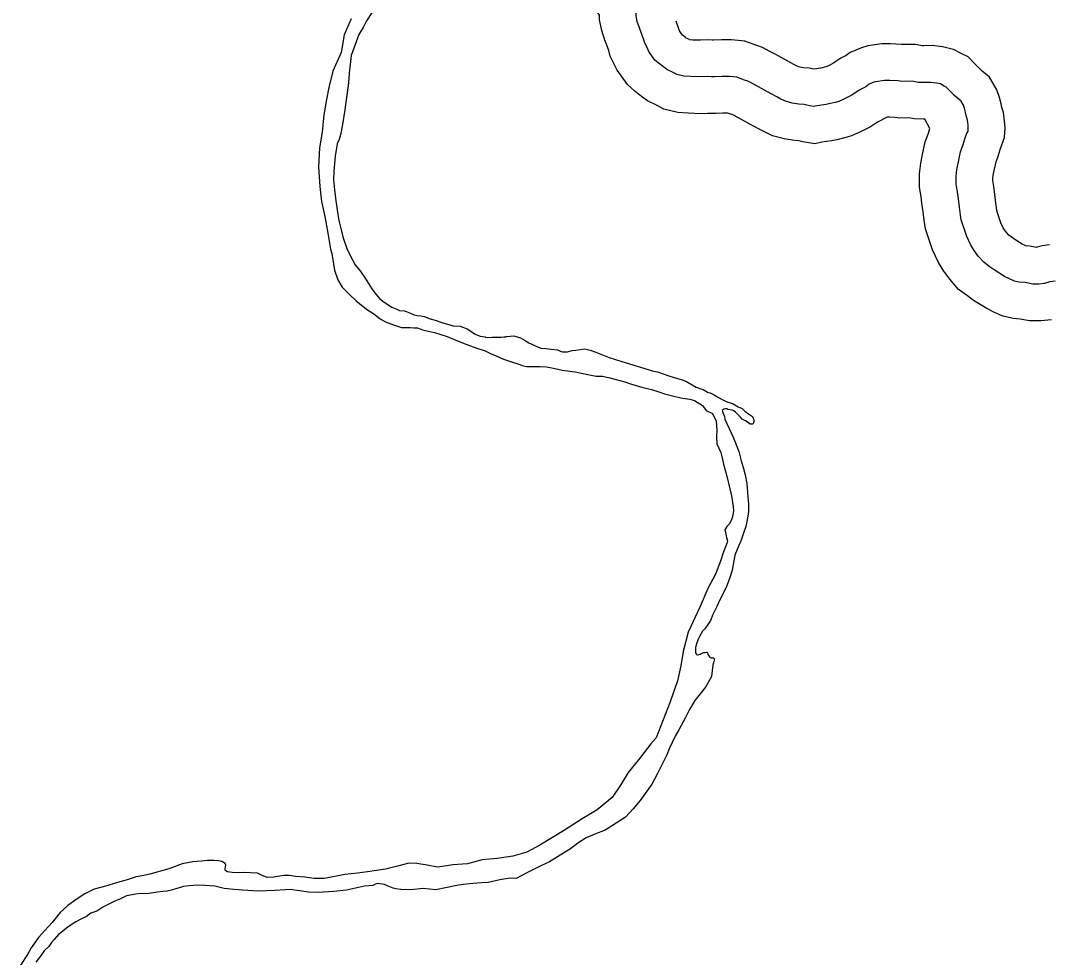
# Model space of a CAD drawing. Extents: x 31699 to 244310, y -8841 to 11474.
# Drawn here: x 147801.7 to 148082.3, y -2491 to -2235.9 of the extents above; entities that cross this region are included whole.
import ezdxf

# ---------------------------------------------------------------- set-up
doc = ezdxf.new("R2010")
doc.units = 0
for name, color, linetype in [('B_Logo', 7, 'Continuous'), ('R_Draft', 7, 'Continuous'), ('R_XS_EARTHWORK_STAGE2', 7, 'Continuous')]:
    doc.layers.add(name, color=color, linetype=linetype)

msp = doc.modelspace()

# ---------------------------------------------------------------- linework, layer by layer
at = {"layer": 'B_Logo'}
for points in [[(147970.95, -2239.39), (147970.32, -2237.8), (147969.77, -2236.07), (147969.48, -2234.61), (147969.47, -2233.94), (147969.52, -2232.94), (147969.23, -2231.68), (147968.82, -2230.62), (147968.47, -2229.82), (147967.59, -2228.57), (147967.05, -2227.71), (147966.43, -2226.72), (147962.84, -2223.22)], [(148083.6, -2306.83), (148082.14, -2307.05), (148080.68, -2307.47), (148079.15, -2307.63), (148077.56, -2307.65), (148075.43, -2307.21), (148073.69, -2307.11), (148072.56, -2306.86), (148071.15, -2306.21), (148069.82, -2305.56), (148067, -2303.8), (148065.65, -2302.82), (148064.17, -2301.71), (148062.68, -2300), (148061.53, -2298.48), (148060.64, -2297.03), (148059.54, -2294.64), (148058.01, -2290.13), (148057.79, -2288.87), (148057.56, -2286.73), (148057.26, -2284.4), (148057.03, -2282.47), (148056.67, -2280.35), (148056.64, -2278.21), (148056.88, -2276.41), (148057.31, -2274.33), (148057.87, -2271.59), (148058.57, -2269.65), (148059.14, -2267.77), (148059.59, -2266.56), (148059.91, -2266.02), (148059.96, -2265.16), (148059.88, -2264.22), (148059.73, -2263.03), (148059.45, -2262.1), (148059.17, -2260.83), (148058.88, -2259.7), (148058.61, -2258.91), (148057.99, -2257.85), (148056.04, -2256.21), (148055.9, -2255.95), (148054.82, -2254.89), (148053.94, -2253.97), (148053.41, -2253.71), (148052.34, -2253.13), (148051.27, -2252.88), (148049.67, -2252.7), (148047.81, -2252.73), (148046.28, -2252.69), (148044.68, -2252.38), (148041.75, -2252.42), (148040.82, -2252.3), (148038.62, -2252.2), (148037.83, -2252.21), (148037.1, -2252.22), (148034.71, -2252.52), (148034.24, -2252.66), (148032.92, -2253.22), (148032.07, -2253.9), (148030.22, -2254.79), (148028.18, -2256.15), (148026.2, -2257.18), (148024.68, -2257.87), (148023.69, -2258.15), (148021.97, -2258.58), (148021.24, -2258.72), (148019.98, -2258.88), (148018.19, -2259.17), (148017.85, -2259.24), (148016.65, -2259.06), (148015.19, -2258.75), (148013.79, -2258.63), (148011.92, -2258.33), (148010.12, -2257.82), (148008.91, -2257.24), (148007.78, -2256.65), (148005.23, -2255.29), (148002.75, -2253.93), (148000.94, -2252.95), (147999.87, -2252.37), (147998.93, -2252.05), (147996.86, -2251.28), (147994.86, -2251.11), (147992.93, -2251.07), (147990.87, -2251.17), (147990.01, -2251.18), (147988.88, -2251.13), (147987.08, -2251.22), (147984.29, -2251.13), (147982.42, -2250.96), (147980.49, -2250.52), (147979.75, -2250.13), (147977.81, -2249.16), (147976.93, -2248.5), (147975.46, -2247.39), (147974.58, -2246.6), (147972.95, -2244.29), (147972.33, -2243.04), (147971.78, -2241.98), (147971.57, -2241.11), (147970.95, -2239.39)]]:
    msp.add_lwpolyline(points, dxfattribs=at)
at = {"layer": 'R_Draft'}
for points in [[(147938.91, -2185.76), (147938.78, -2185.87), (147936.16, -2188.64), (147933.74, -2192.28), (147929.16, -2197.88), (147927.45, -2199.64), (147923.18, -2203.23), (147921.01, -2205.26), (147919.49, -2206.28), (147918.11, -2207.57), (147916.47, -2209.46), (147912.87, -2213.84), (147910.05, -2217.08), (147906.91, -2220.6), (147905.07, -2222.76), (147902.66, -2226.66), (147900.25, -2230.56), (147897.5, -2233.6), (147895.93, -2235.95), (147895.02, -2237.7), (147893.85, -2239.65)], [(147891.83, -2235.35), (147889.9, -2239.78), (147889.04, -2244.53), (147886.79, -2249.63), (147885.66, -2254.05), (147885.05, -2257.33), (147884.31, -2261.54), (147883.85, -2266.22), (147883.19, -2270.56), (147882.93, -2275.7), (147883.28, -2281.03), (147883.74, -2285.16), (147884.6, -2289.22), (147885.47, -2293.8), (147886.13, -2298.13), (147886.48, -2299.33), (147887.28, -2303.85), (147888.12, -2306.5), (147889.35, -2308.49), (147891.3, -2310.46), (147893.19, -2312.17), (147895.95, -2314.46), (147897.96, -2315.7), (147899.71, -2317.07), (147901.12, -2317.92), (147903.33, -2318.75), (147905.47, -2319.46), (147907.86, -2319.42), (147908.86, -2319.54), (147909.86, -2319.59), (147911.26, -2320.1), (147914.53, -2320.79), (147917.94, -2321.94), (147920.35, -2322.9), (147923.29, -2324.13), (147926.03, -2325.09), (147928.3, -2325.86), (147929.78, -2326.57), (147931.32, -2327.21), (147933.26, -2328.05), (147935.19, -2328.69), (147937.73, -2329.58), (147938.67, -2329.9), (147939.67, -2330.09), (147941.33, -2330.07), (147943.19, -2330.1), (147945.06, -2330.21), (147946.92, -2330.58), (147949.33, -2331.08), (147952.86, -2331.56), (147956.32, -2332.25), (147958.59, -2332.68), (147960.25, -2332.72), (147962.32, -2333.16), (147966.33, -2334.3), (147967.93, -2334.81), (147971, -2335.7), (147973.61, -2336.39), (147975.61, -2337.03), (147977.15, -2337.54), (147979.35, -2338.04), (147981.62, -2338.61), (147982.82, -2338.79), (147984.09, -2338.97), (147985.35, -2339.35), (147987.57, -2340.72), (147988.52, -2342.11), (147990.26, -2342.88), (147991.22, -2344.94), (147991.46, -2347.4), (147991.35, -2349.2), (147991.45, -2351.14), (147992.48, -2353.52), (147992.83, -2354.59), (147993.26, -2356.65), (147994.18, -2359.97), (147994.96, -2363.42), (147995.39, -2365.29), (147995.9, -2368.28), (147995.98, -2369.35), (147995.8, -2370.62), (147995.55, -2371.62), (147994.9, -2372.9), (147994.12, -2373.71), (147993.86, -2374.11), (147993.66, -2374.45), (147994.03, -2376.64), (147994.31, -2377.71), (147994.25, -2378.04), (147993.22, -2380.59), (147992.4, -2383.07), (147991.05, -2386.63), (147988.99, -2390.59), (147986.87, -2395.42), (147985.51, -2398.38), (147984.36, -2400.93), (147983.58, -2402.48), (147982.26, -2407.7), (147981.59, -2411.64), (147980.72, -2415.72)], [(147893.85, -2239.65), (147891.78, -2245.36), (147891.26, -2250.17), (147891.03, -2252.84), (147890.08, -2260.19), (147889.41, -2264.13), (147888.85, -2267.01), (147888.54, -2268.28), (147887.96, -2269.42), (147887.41, -2272.77), (147887.07, -2276.91), (147886.98, -2279.24), (147887.22, -2281.97), (147887.59, -2284.97), (147887.89, -2286.77), (147888.33, -2289.83), (147888.62, -2291.02), (147889.04, -2292.89), (147889.54, -2294.75), (147890.65, -2297.93), (147891.34, -2299.52), (147892.84, -2302.37), (147893.25, -2302.89), (147894.2, -2304.01), (147895.62, -2305.99), (147897.46, -2308.9), (147898.55, -2310.35), (147899.57, -2311.61), (147900.78, -2312.59), (147902.86, -2313.89), (147904.2, -2314.47), (147905, -2314.79), (147906.2, -2314.91), (147907.07, -2315.16), (147907.94, -2315.55), (147908.94, -2316), (147909.81, -2316.19), (147910.74, -2316.24), (147911.67, -2316.43), (147913.28, -2317.07), (147914.68, -2317.45), (147916.48, -2318.09), (147918.69, -2318.73), (147919.62, -2318.98), (147921.49, -2319.09), (147923.36, -2319.86), (147924.63, -2320.64), (147925.37, -2321.16), (147926.24, -2321.55), (147926.91, -2321.81), (147928.31, -2322.05), (147928.38, -2322.12), (147928.98, -2322.18), (147930.24, -2322.09), (147930.77, -2322.08), (147931.64, -2322.14), (147932.37, -2322.13), (147932.7, -2322.06), (147933.43, -2321.98), (147933.9, -2321.97), (147934.16, -2321.9), (147936.15, -2321.74), (147937.89, -2322.31), (147939.23, -2323.03), (147940.17, -2323.61), (147942.38, -2324.65), (147943.52, -2325.1), (147944.85, -2325.21), (147946.31, -2325.39), (147947.98, -2325.57), (147949.32, -2326.08), (147950.71, -2326.06), (147951.38, -2325.92), (147951.97, -2325.77), (147953.03, -2325.62), (147955.49, -2325.25), (147956.89, -2325.63), (147958.49, -2326.21), (147962.11, -2327.63), (147965.51, -2328.71), (147969.72, -2329.98), (147974.2, -2331.32), (147975.26, -2331.57), (147975.8, -2331.76), (147977.8, -2332.46), (147980.07, -2333.16), (147981.68, -2333.61), (147983.01, -2334.12), (147985.83, -2335.68), (147987.03, -2336.13), (147987.7, -2336.39), (147989.04, -2337.17), (147989.64, -2337.29), (147990.72, -2337.81), (147991.25, -2338.2), (147992.86, -2339.11), (147994, -2339.63), (147995.07, -2340.01), (147995.87, -2340.27), (147997.21, -2341.05), (147998.35, -2341.5)], [(147998.35, -2341.5), (147999.09, -2342.22), (148000.1, -2343.01), (148001.11, -2343.73), (148001.38, -2344.19), (148001.53, -2344.72), (148001.59, -2344.92), (148001.47, -2345.32), (148001.47, -2345.52), (148001.14, -2345.79), (148000.48, -2345.8), (147999.4, -2345.02), (147998.33, -2344.43), (147997.86, -2343.91), (147997.59, -2343.58), (147996.57, -2342.59), (147996.04, -2342.2), (147995.57, -2342.01), (147994.43, -2341.76), (147994.16, -2341.63), (147993.77, -2341.63), (147993.37, -2341.7), (147992.91, -2342.11), (147993.05, -2342.58), (147993.53, -2343.7), (147993.61, -2344.44), (147995.88, -2349.34), (147996.64, -2351.13), (147997.4, -2353.25), (147998.1, -2355.77), (147998.73, -2357.83), (147999.16, -2359.63), (147999.59, -2361.96), (147999.91, -2365.62), (148000.07, -2367.55), (148000.04, -2369.55), (147999.92, -2370.82), (147999.61, -2372.29), (147999.3, -2373.7), (147998.79, -2375.24), (147998.1, -2377.38), (147997.39, -2378.86), (147996.3, -2381.48), (147995.63, -2385.56), (147994.93, -2387.84), (147993.97, -2390.32), (147992.29, -2393.61), (147991.45, -2395.42), (147990.36, -2397.64), (147989.72, -2399.32), (147989.13, -2400.13), (147988.15, -2401.54), (147987.57, -2402.15), (147986.72, -2403.63), (147986.47, -2404.17), (147986.02, -2405.38), (147985.7, -2406.25), (147985.64, -2406.71), (147985.58, -2407.32), (147985.59, -2407.72), (147985.66, -2408.05), (147985.8, -2408.31), (147985.93, -2408.51), (147986.13, -2408.64), (147986.33, -2408.64), (147986.6, -2408.57), (147986.93, -2408.43), (147987.19, -2408.29), (147987.85, -2408.02), (147988.12, -2408.01), (147988.58, -2407.87), (147988.78, -2407.87), (147989.06, -2408.67), (147989.26, -2408.86), (147989.47, -2409.19), (147989.6, -2409.32), (147989.87, -2409.45), (147990.07, -2409.45), (147990.33, -2409.38), (147990.8, -2409.71), (147990.55, -2410.78), (147990.37, -2411.45), (147990.01, -2414.52), (147988.33, -2417.41), (147985.46, -2421.06), (147984.03, -2423.48), (147982.93, -2425.7), (147981.06, -2429.06), (147980.09, -2430.81), (147978.41, -2434.23), (147977.83, -2435.84), (147975.19, -2441.15), (147973.7, -2443.84), (147970.51, -2448.29), (147968.68, -2450.58), (147966.52, -2452.82), (147964.02, -2454.52), (147960.99, -2456.37), (147958.15, -2457.48), (147955.84, -2458.51), (147953.6, -2459.94)], [(147980.72, -2415.72), (147978.68, -2421.42), (147974.91, -2431.22), (147973.47, -2432.91), (147970.08, -2437.22), (147967.27, -2440.67), (147965.19, -2444.17), (147962.92, -2447.53), (147958.85, -2450.86), (147954.76, -2453.26), (147949.69, -2456.6), (147943.23, -2460.43), (147939.67, -2462.35), (147935.83, -2463.47), (147931.59, -2464.14), (147927.47, -2464.46), (147923.5, -2465.59), (147919.51, -2465.85), (147917.85, -2466.14), (147915.33, -2466.44), (147912.47, -2465.89), (147909.73, -2465.46), (147907.47, -2465.36), (147904.76, -2466.13), (147901.11, -2466.99), (147896.2, -2467.73), (147893.48, -2468.1), (147890.03, -2468.42), (147884.53, -2469.57), (147881.67, -2469.54), (147879.14, -2469.18), (147876.68, -2469.01), (147874.88, -2468.77), (147873.41, -2468.73), (147870.76, -2469.17), (147868.97, -2469.26), (147867.7, -2468.81), (147866.29, -2468.1), (147864.36, -2467.99), (147862.5, -2467.96), (147861.1, -2467.98), (147859.37, -2467.93), (147858.11, -2467.75), (147857.64, -2467.49), (147857.5, -2467.3), (147857.5, -2466.9), (147857.55, -2466.36), (147857.61, -2465.89), (147857.47, -2465.43), (147856.53, -2464.91), (147855.6, -2464.72), (147854.34, -2464.61), (147852.67, -2464.63), (147851.01, -2464.79), (147848.69, -2465.02), (147845.77, -2465.53), (147842.4, -2466.85), (147842.07, -2466.92), (147836.97, -2468.33), (147834.85, -2468.83), (147833.19, -2469.12), (147830.75, -2469.96), (147827.5, -2470.87), (147825.19, -2471.51), (147821.74, -2472.49), (147819.24, -2473.73), (147816.86, -2475.23), (147814.56, -2476.87), (147812.53, -2478.83), (147810.31, -2481.53), (147808.35, -2483.76), (147806.58, -2485.65), (147804.63, -2488.42), (147803.59, -2490.3), (147801.71, -2493.2)], [(147953.6, -2459.94), (147951.56, -2461.44), (147948.73, -2463.22), (147945.83, -2464.99), (147943.52, -2466.09), (147939.82, -2467.95), (147936.79, -2469.53), (147935.13, -2469.49), (147932.27, -2469.93), (147929.09, -2470.64), (147927.37, -2470.73), (147924.91, -2470.9), (147923.12, -2471.06), (147921.06, -2471.36), (147917.48, -2472.08), (147914.89, -2472.65), (147911.43, -2472.3), (147908.05, -2472.62), (147905.32, -2472.59), (147903.92, -2472.35), (147903.25, -2472.16), (147901.85, -2471.64), (147900.91, -2471.19), (147900.24, -2471.13), (147898.91, -2470.95), (147897.99, -2471.3), (147897.86, -2471.44), (147895.4, -2471.67), (147890.56, -2472.74), (147886.98, -2473.06), (147882.79, -2473.33), (147880.2, -2473.3), (147875.27, -2472.57), (147870.95, -2472.83), (147866.43, -2472.97), (147862.17, -2472.76), (147859.84, -2472.53), (147857.18, -2472.24), (147854.64, -2471.67), (147851.85, -2471.45), (147849.72, -2471.41), (147847.66, -2471.51), (147846.07, -2471.73), (147844.68, -2472.15), (147843.68, -2472.5), (147843.22, -2472.64), (147841.63, -2473), (147840.5, -2473.08), (147838.98, -2473.3), (147836.12, -2473.75), (147834.46, -2473.64), (147833.13, -2473.79), (147830.61, -2474.29), (147828.9, -2475.12), (147827.57, -2475.61), (147824.14, -2477.39), (147822.5, -2478.48), (147820.84, -2479.04), (147819.66, -2479.86), (147818.34, -2480.54), (147816.76, -2481.37), (147814.65, -2482.73), (147812.81, -2484.23), (147812.02, -2484.84), (147810.85, -2486.19), (147810.13, -2487), (147809.41, -2488.08), (147808.1, -2489.23), (147807.13, -2490.71), (147805.89, -2492.33)]]:
    msp.add_lwpolyline(points, dxfattribs=at)
at = {"layer": 'R_XS_EARTHWORK_STAGE2'}
for points in [[(147961.63, -2243.03), (147960.9, -2241.16), (147960.07, -2238.58), (147959.49, -2235.66), (147959.47, -2234.41), (147959.28, -2234.13), (147958.58, -2233.03), (147955.87, -2230.4)], [(148082.1, -2296.94), (148079.99, -2297.26), (148078.77, -2297.61), (148078.57, -2297.63), (148078.5, -2297.63), (148076.74, -2297.28), (148075.5, -2297.2), (148075.42, -2297.16), (148074.65, -2296.79), (148072.6, -2295.51), (148071.6, -2294.79), (148071.03, -2294.35), (148070.45, -2293.69), (148069.8, -2292.84), (148069.48, -2292.32), (148068.85, -2290.93), (148067.73, -2287.66), (148067.7, -2287.47), (148067.49, -2285.55), (148067.19, -2283.18), (148066.93, -2281.04), (148066.66, -2279.42), (148066.65, -2278.79), (148066.74, -2278.09), (148067.1, -2276.35), (148067.52, -2274.3), (148068.06, -2272.8), (148068.62, -2270.96), (148069.83, -2267.71), (148069.99, -2265.03), (148069.83, -2263.17), (148069.55, -2260.94), (148069.13, -2259.55), (148068.9, -2258.52), (148068.47, -2256.83), (148067.73, -2254.71), (148065.76, -2251.31), (148063.73, -2249.61), (148061.93, -2247.86), (148059.93, -2245.76), (148057.98, -2244.82), (148055.94, -2243.7), (148052.97, -2243.01), (148050.15, -2242.69), (148047.88, -2242.73), (148047.38, -2242.71), (148045.56, -2242.36), (148042.32, -2242.41), (148041.69, -2242.33), (148038.78, -2242.19), (148037.68, -2242.21), (148036.39, -2242.23), (148032.62, -2242.71), (148030.86, -2243.24), (148027.78, -2244.53), (148026.71, -2245.38), (148025.24, -2246.09), (148023.08, -2247.54), (148021.82, -2248.19), (148021.23, -2248.46), (148021.13, -2248.49), (148019.8, -2248.81), (148019.67, -2248.84), (148018.57, -2248.97), (148017.85, -2249.09), (148016.63, -2248.83), (148015, -2248.7), (148014.09, -2248.55), (148013.68, -2248.43), (148013.37, -2248.28), (148012.41, -2247.79), (148010, -2246.5), (148007.53, -2245.14), (148005.7, -2244.16), (148003.9, -2243.18), (148002.29, -2242.63), (147999.06, -2241.43), (147995.39, -2241.12), (147992.79, -2241.07), (147990.56, -2241.17), (147990.15, -2241.18), (147988.84, -2241.12), (147986.99, -2241.21), (147984.91, -2241.15), (147984, -2241.06), (147983.96, -2241.05), (147983.08, -2240.62), (147982.93, -2240.5), (147982.04, -2239.83), (147981.58, -2239.18), (147981.3, -2238.62), (147980.35, -2235.98)], [(148082.6, -2317.33), (148079.74, -2317.62), (148076.62, -2317.66), (148074.11, -2317.15), (148072.3, -2317.04), (148069.36, -2316.39), (148066.89, -2315.26), (148064.98, -2314.33), (148061.4, -2312.1), (148059.7, -2310.86), (148057.32, -2309.07), (148054.92, -2306.31), (148053.26, -2304.12), (148051.8, -2301.74), (148050.24, -2298.35), (148048.29, -2292.6), (148047.89, -2290.26), (148047.63, -2287.92), (148047.34, -2285.63), (148047.13, -2283.91), (148046.68, -2281.27), (148046.63, -2277.63), (148047.01, -2274.72), (148047.52, -2272.31), (148048.21, -2268.88), (148049.08, -2266.49), (148049.45, -2265.25), (148048.15, -2262.73), (148047.74, -2262.73), (148045.18, -2262.66), (148043.79, -2262.39), (148041.19, -2262.43), (148039.95, -2262.27), (148038.47, -2262.2), (148037.97, -2262.21), (148037.84, -2262.21), (148035.2, -2263.49), (148033.28, -2264.77), (148030.58, -2266.18), (148028.13, -2267.29), (148026.25, -2267.82), (148024.14, -2268.34), (148022.81, -2268.61), (148021.38, -2268.78), (148020.05, -2269), (148018.17, -2269.4), (148014.86, -2268.9), (148013.74, -2268.66), (148012.58, -2268.57), (148009.75, -2268.1), (148006.56, -2267.21), (148004.46, -2266.19), (148003.14, -2265.51), (148000.46, -2264.08), (147997.97, -2262.71), (147996.18, -2261.75), (147995.83, -2261.56), (147995.57, -2261.47), (147994.65, -2261.13), (147994.33, -2261.1), (147993.07, -2261.07), (147991.18, -2261.16), (147989.86, -2261.18), (147988.91, -2261.14), (147987.18, -2261.23), (147983.66, -2261.12), (147980.85, -2260.86), (147976.99, -2259.98), (147975.18, -2259.02), (147972.54, -2257.7), (147970.94, -2256.5), (147969.1, -2255.12), (147967.06, -2253.29), (147964.32, -2249.41), (147963.4, -2247.54), (147962.36, -2245.52), (147961.99, -2244.02), (147961.54, -2242.79)]]:
    msp.add_lwpolyline(points, dxfattribs=at)

doc.saveas('drawing.dxf')
